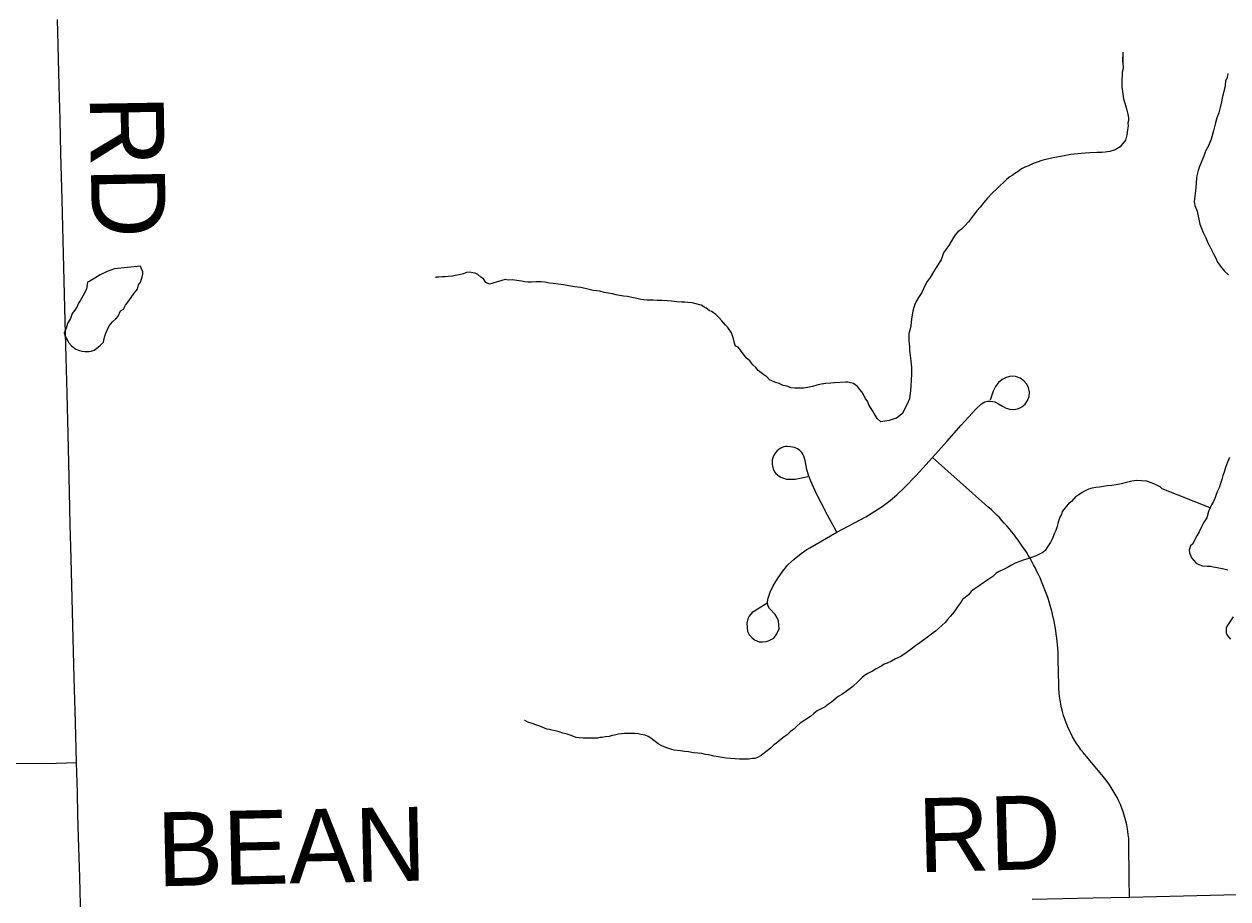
# Model space of a CAD drawing. Extents: x 103424 to 290657, y 38711 to 110967.
# Drawn here: x 134224 to 139139, y 77184 to 80756 of the extents above; entities that cross this region are included whole.
import ezdxf

# ---------------------------------------------------------------- set-up
doc = ezdxf.new("R2010")
doc.units = 0
for name, color, linetype in [('GM_X_County_Road', 7, 'Continuous'), ('GM_X_County_Road_Text', 7, 'Continuous'), ('GM_X_Minor_Lake', 7, 'Continuous'), ('GM_X_Minor_River', 7, 'Continuous'), ('GM_X_Township_Road', 7, 'Continuous'), ('GM_X_Township_Road_Text', 7, 'Continuous')]:
    doc.layers.add(name, color=color, linetype=linetype)

msp = doc.modelspace()

# ---------------------------------------------------------------- linework, layer by layer
at = {"layer": 'GM_X_County_Road'}
msp.add_lwpolyline([(134455.9, 77106.3), (134451.2, 77271.3), (134446.5, 77436.3), (134443.9, 77527.7), (134441.3, 77619), (134437.9, 77740.8), (134433.4, 77905.8), (134430.9, 77996.5), (134428.4, 78087.1), (134424, 78249), (134419.5, 78410.8), (134415.7, 78575.9), (134412.5, 78711.4), (134409.4, 78846.8), (134406.7, 78964.5), (134403.9, 79082.3), (134399.6, 79247.3), (134395.8, 79395.2), (134391.9, 79543.1), (134387.6, 79708.1), (134383.3, 79873.1), (134379, 80038.1), (134376.5, 80132.8), (134374, 80227.4), (134370.7, 80365.5), (134367.4, 80503.6), (134362.8, 80668.6), (134359.9, 80775.2)], dxfattribs=at)
at = {"layer": 'GM_X_Minor_Lake'}
for points in [[(134699.1, 79767.2), (134592.9, 79757.1), (134562.8, 79746.5), (134534.8, 79731.9), (134512.8, 79719.3), (134492.9, 79706.9), (134482.9, 79702.6), (134479.3, 79674.3), (134465.7, 79647.8), (134453.9, 79629.4), (134446.1, 79617.1), (134440.3, 79602.9), (134430.4, 79588.6), (134420.6, 79574.3), (134412.9, 79553.9), (134401.1, 79533.5), (134395.4, 79515.2), (134387.7, 79494.9), (134390, 79482.8), (134400.3, 79466.8), (134406.6, 79454.8), (134416.9, 79442.9), (134435.3, 79429.1), (134449.5, 79423.3), (134459.7, 79421.4), (134471.8, 79419.6), (134487.9, 79419.9)], [(134699.1, 79767.2), (134592.9, 79757.1), (134562.8, 79746.5), (134534.8, 79731.9), (134512.8, 79719.3), (134492.9, 79706.9), (134482.9, 79702.6), (134479.3, 79674.3), (134465.7, 79647.8), (134453.9, 79629.4), (134446.1, 79617.1), (134440.3, 79602.9), (134430.4, 79588.6), (134420.6, 79574.3), (134412.9, 79553.9), (134401.1, 79533.5), (134395.4, 79515.2), (134387.7, 79494.9), (134390, 79482.8), (134400.3, 79466.8), (134406.6, 79454.8), (134416.9, 79442.9), (134435.3, 79429.1), (134449.5, 79423.3), (134459.7, 79421.4), (134471.8, 79419.6), (134487.9, 79419.9), (134498, 79420.1), (134510, 79424.4), (134526, 79436.8), (134535.9, 79445), (134547.8, 79457.4), (134551.5, 79477.6), (134557.2, 79493.9), (134570.8, 79524.4), (134584.6, 79540.8), (134598.5, 79553.2), (134608.5, 79563.5), (134618.1, 79585.9), (134630.1, 79592.2), (134637.9, 79608.5), (134647.8, 79620.8), (134661.6, 79639.2), (134673.4, 79657.6), (134687.2, 79674), (134690.9, 79692.2), (134698.8, 79702.5), (134702.6, 79714.7), (134706.4, 79724.8), (134708.3, 79735), (134708.1, 79745.1), (134703.9, 79757.1), (134699.1, 79767.2)], [(134487.9, 79419.9), (134498, 79420.1), (134510, 79424.4), (134526, 79436.8), (134535.9, 79445), (134547.8, 79457.4), (134551.5, 79477.6), (134557.2, 79493.9), (134570.8, 79524.4), (134584.6, 79540.8), (134598.5, 79553.2), (134608.5, 79563.5), (134618.1, 79585.9), (134630.1, 79592.2), (134637.9, 79608.5), (134647.8, 79620.8), (134661.6, 79639.2), (134673.4, 79657.6), (134687.2, 79674), (134690.9, 79692.2), (134698.8, 79702.5), (134702.6, 79714.7), (134706.4, 79724.8), (134708.3, 79735), (134708.1, 79745.1), (134703.9, 79757.1), (134699.1, 79767.2)]]:
    msp.add_lwpolyline(points, dxfattribs=at)
at = {"layer": 'GM_X_Minor_River'}
for points in [[(138709.6, 80641.1), (138710.3, 80600.8), (138710, 80621), (138710.3, 80600.8), (138710.8, 80574.5), (138707, 80560.3), (138707.3, 80548.2), (138705.6, 80530), (138705.8, 80513.8), (138706.1, 80499.7), (138713, 80451.3), (138717.4, 80433.2), (138721.7, 80419.2), (138726, 80405.1), (138730.3, 80389), (138732.6, 80372.9), (138732.8, 80362.8), (138730.9, 80352.7), (138731.1, 80340.5), (138729.4, 80324.3), (138725.8, 80304.1), (138720.1, 80281.8), (138708.2, 80267.4), (138698.4, 80255.1), (138678.4, 80242.6), (138656.3, 80236.2), (138638.2, 80233.8), (138624.1, 80231.5), (138604, 80231.2), (138575.7, 80230.7), (138539.5, 80228), (138497.2, 80223.2), (138463, 80216.5), (138432.8, 80212), (138400.6, 80205.3), (138378.5, 80198.8), (138360.5, 80192.5), (138348.5, 80188.2), (138338.5, 80184), (138324.4, 80177.7), (138310.4, 80171.4), (138296.4, 80165.1), (138282.5, 80154.7), (138268.5, 80146.4), (138258.6, 80138.1), (138248.6, 80131.9), (138236.6, 80123.6), (138197, 80084.5), (138175.1, 80063.9), (138157.3, 80045.4), (138141.5, 80026.9), (138127.7, 80008.5), (138113.8, 79994.1), (138104, 79981.8), (138092.1, 79965.4), (138080.3, 79949.1), (138064.5, 79932.6), (138050.6, 79918.2), (138036.7, 79907.9), (138026.8, 79897.6), (138018.9, 79885.3), (138009.1, 79869), (137999.3, 79852.7), (137987.5, 79836.3), (137977.7, 79822), (137968.1, 79793.5), (137950.4, 79766.9), (137936.7, 79744.5), (137923, 79722), (137911.2, 79705.6), (137901.4, 79687.3), (137889.8, 79660.8), (137876, 79640.4), (137866.2, 79624), (137860.4, 79611.8), (137856.6, 79599.6), (137852.8, 79583.4), (137847.3, 79553), (137843.8, 79524.6), (137840.1, 79506.4), (137836.3, 79492.2), (137836.5, 79478), (137836.8, 79465.9), (137837.1, 79449.8), (137839.3, 79439.7), (137839.5, 79423.5), (137841.9, 79403.4), (137844.3, 79381.2), (137846.9, 79353), (137847.3, 79326.7), (137845.7, 79302.4), (137844.2, 79278.2), (137842.5, 79260), (137840.8, 79237.7), (137839, 79225.6), (137833.2, 79213.3), (137809.8, 79166.5), (137797.9, 79156.1), (137786, 79147.8), (137767.9, 79141.5), (137755.9, 79137.2)], [(139139, 80553.9), (139135.2, 80537.7), (139129.4, 80523.4), (139127.7, 80505.2), (139122.1, 80480.9), (139116.4, 80460.6), (139112.8, 80438.3), (139107.1, 80416), (139101.5, 80393.7), (139093.8, 80373.3), (139088.1, 80353), (139080.6, 80320.5), (139071.1, 80286), (139059.5, 80259.6), (139047.8, 80237.1), (139040.1, 80216.8), (139032.3, 80198.5), (139026.5, 80184.2), (139022.7, 80174.1), (139016.9, 80157.8), (139011.3, 80131.4), (139009.8, 80105.1), (139006.3, 80074.8), (139001, 80032.3), (139003.3, 80016.1), (139013.8, 79992.1), (139024.9, 79939.8), (139037.6, 79905.6), (139048.1, 79883.6), (139056.5, 79863.6), (139064.9, 79847.6), (139073.2, 79831.5), (139079.5, 79817.5), (139087.9, 79803.5), (139096.3, 79783.5), (139104.5, 79773.5), (139110.8, 79763.5), (139125.2, 79747.6), (139141.6, 79731.8)], [(136254.5, 79706.2), (136236.3, 79709.9), (136216, 79711.6), (136199.9, 79711.3), (136187.8, 79713.1), (136123.6, 79693.7), (136109.3, 79701.6), (136098.9, 79715.5), (136088.7, 79723.4), (136076.4, 79733.3), (136066.2, 79739.2), (136056.1, 79741), (136044, 79742.8), (136029.9, 79742.5), (136017.9, 79736.3), (135999.8, 79731.9), (135983.7, 79729.6), (135973.6, 79727.4), (135955.5, 79725), (135943.4, 79724.8), (135931.3, 79724.6), (135917.2, 79722.4), (135907.1, 79722.2), (135905.1, 79722.1), (135903.1, 79722.1)], [(137755.9, 79137.2), (137737.8, 79134.9), (137721.7, 79132.6), (137707.3, 79146.4), (137694.8, 79166.4), (137688.6, 79176.4), (137682.4, 79186.4), (137674.1, 79198.4), (137667.7, 79216.4), (137659.5, 79226.4), (137651.1, 79244.4), (137644.8, 79254.4), (137636.6, 79264.4), (137626.3, 79276.3), (137609.9, 79288.1), (137597.7, 79291.9), (137587.6, 79293.8), (137577.5, 79293.6), (137533.2, 79290.8), (137517.1, 79290.5), (137496.9, 79288.1), (137478.8, 79285.8), (137460.7, 79281.4), (137442.6, 79277), (137422.5, 79272.6), (137406.4, 79270.3), (137396.4, 79270.1), (137380.2, 79269.8), (137370.1, 79269.7), (137356, 79271.4), (137337.7, 79277.2), (137323.5, 79280.9), (137307.2, 79288.7), (137289, 79294.5), (137276.8, 79300.3), (137266.6, 79304.2), (137256.3, 79316.1), (137244, 79324), (137233.8, 79331.9), (137221.5, 79341.7), (137211.2, 79353.7), (137198.9, 79365.6), (137186.5, 79381.5), (137172.2, 79393.4), (137157.7, 79413.3), (137139.1, 79437.2), (137128.9, 79441.1), (137124.7, 79453.1), (137120.3, 79471.2), (137111.8, 79495.3), (137097.3, 79517.3), (137087, 79527.2), (137072.6, 79545.1), (137062.3, 79557.1), (137047.9, 79570.9), (137033.6, 79580.8), (137021.4, 79586.6), (137009.1, 79596.5), (136998.9, 79602.4), (136988.7, 79608.3), (136952.2, 79617.7), (136934, 79619.4), (136921.9, 79621.2), (136907.8, 79620.9), (136889.6, 79622.6), (136867.4, 79624.3), (136849.2, 79626), (136829, 79627.6), (136808.8, 79627.2), (136792.6, 79629), (136780.5, 79628.8), (136768.4, 79628.5), (136754.3, 79630.3), (136742.1, 79632.1), (136725.9, 79635.9), (136705.7, 79639.5), (136687.4, 79643.3), (136671.3, 79645), (136655.1, 79648.7), (136640.9, 79650.5), (136626.7, 79654.3), (136608.5, 79658), (136592.3, 79659.7), (136574, 79665.4), (136547.7, 79669), (136531.5, 79672.8), (136515.3, 79676.5), (136495.1, 79680.2), (136470.8, 79683.8), (136448.5, 79687.4), (136426.3, 79691.1), (136404, 79694.7), (136383.8, 79696.4), (136369.7, 79698.1), (136349.4, 79701.8), (136333.2, 79703.5), (136315.1, 79703.2), (136294.9, 79702.9), (136280.8, 79702.6), (136268.6, 79704.4), (136254.5, 79706.2)], [(139144.9, 78986.4), (139137.1, 78968.1), (139129.4, 78945.7), (139123.7, 78927.4), (139117.9, 78913.2), (139114.2, 78897), (139108.4, 78880.7), (139102.7, 78862.4), (139094.9, 78846.1), (139089.1, 78831.9), (139085.3, 78819.7), (139079.5, 78807.4), (139071.6, 78793.2), (139065.8, 78780.9), (139060, 78766.7), (139052.4, 78740.3), (139038.7, 78719.8), (139030.9, 78703.6), (139021.1, 78683.2), (139011.4, 78666.8)], [(139065.8, 78780.9), (138870.7, 78858.2), (138862.5, 78866.2), (138848.2, 78874), (138836, 78879.8), (138825.9, 78883.7), (138807.6, 78889.4), (138765.2, 78892.7), (138747, 78890.4), (138725, 78883.9), (138702.9, 78879.5), (138682.7, 78875.1), (138664.6, 78872.7), (138646.5, 78870.4), (138630.4, 78868.1), (138614.3, 78865.8), (138600.2, 78863.5), (138584.1, 78861.2), (138570.1, 78856.9), (138556.1, 78850.6), (138544.1, 78844.3), (138530.1, 78834), (138518.1, 78827.7), (138500.3, 78807.1), (138488.4, 78796.8), (138478.5, 78786.6), (138470.6, 78776.3), (138462.7, 78766.1), (138458.9, 78753.9), (138453, 78743.7), (138445.3, 78723.3), (138441.6, 78705.1), (138435.9, 78688.8), (138430.1, 78674.6), (138422.3, 78656.3), (138412.6, 78637.9), (138402.8, 78621.6), (138392.9, 78607.2), (138383, 78599), (138373, 78592.7), (138359, 78586.4), (138341, 78580.1), (138320.9, 78573.6), (138302.9, 78567.2), (138284.8, 78560.9), (138270.8, 78554.6), (138252.8, 78546.1), (138238.8, 78537.8), (138222.8, 78529.4), (138204.8, 78521), (138190.8, 78512.7), (138178.9, 78500.4), (138163, 78490), (138147, 78479.6), (138115.1, 78456.8), (138103.2, 78448.5), (138091.2, 78440.2), (138079.4, 78425.9), (138065.5, 78415.5), (138055.5, 78407.3), (138049.6, 78397), (138041.7, 78386.8), (138031.9, 78372.5), (138024.1, 78360.2), (138014.2, 78347.9), (138004.3, 78337.7), (137994.4, 78325.3), (137984.6, 78313.1), (137972.6, 78302.7), (137956.7, 78288.3), (137944.8, 78278), (137928.9, 78265.6), (137913, 78253.2), (137897, 78242.8), (137881.1, 78230.4), (137863.2, 78217.9), (137845.3, 78203.5), (137825.3, 78189), (137803.4, 78174.5), (137781.4, 78164), (137765.4, 78155.6), (137747.4, 78147.2), (137735.4, 78142.9), (137725.4, 78136.7), (137703.4, 78124.2), (137687.5, 78113.8), (137669.4, 78105.4), (137655.5, 78097.1), (137643.6, 78086.7), (137627.7, 78070.3), (137607.9, 78051.8), (137580, 78031), (137562, 78018.6), (137548.1, 78010.3), (137530.2, 77995.8), (137520.2, 77987.6), (137508.3, 77979.3), (137494.3, 77968.9), (137478.3, 77960.5), (137462.3, 77952.2), (137448.4, 77941.8)], [(139011.4, 78666.8), (139005.5, 78654.6), (138995.8, 78634.2), (138985.9, 78626), (138980.1, 78609.7), (138982.3, 78597.6), (138990.8, 78577.6), (139009.3, 78555.7), (139019.5, 78549.8), (139035.7, 78544), (139053.9, 78542.4), (139068.1, 78542.6), (139078.2, 78540.8), (139088.3, 78538.9), (139108.5, 78535.3), (139122.7, 78531.5), (139139, 78527.7)], [(139160.5, 78336.2), (139138.9, 78303.5), (139131.1, 78291.2), (139131.4, 78271), (139135.7, 78261), (139150.1, 78245.1)], [(137448.4, 77941.8), (137434.5, 77929.5), (137392.6, 77902.4), (137378.7, 77890.1), (137366.8, 77877.7), (137352.9, 77867.4), (137339, 77855), (137327, 77846.7), (137315.1, 77836.4), (137305.1, 77828.1), (137295.2, 77819.9), (137285.2, 77813.6), (137271.4, 77799.3), (137257.4, 77788.9), (137247.5, 77780.7), (137233.5, 77770.3), (137217.6, 77761.9), (137207.5, 77757.7), (137197.5, 77757.5), (137181.4, 77755.2), (137163.2, 77754.9), (137145, 77754.6), (137126.9, 77756.3), (137108.7, 77758), (137090.5, 77759.7), (137074.3, 77761.4), (137058.1, 77765.1), (137039.9, 77766.8), (137019.6, 77772.5), (137005.5, 77774.3), (136991.3, 77778.1), (136975.1, 77779.8), (136956.9, 77781.5), (136936.7, 77785.2), (136920.5, 77786.9), (136904.3, 77788.6), (136890.1, 77790.4), (136878, 77792.2), (136867.9, 77794), (136847.6, 77801.7), (136837.4, 77805.6), (136827.3, 77809.5), (136813, 77817.3), (136782.3, 77841), (136772.1, 77846.9), (136759.9, 77852.7), (136741.7, 77856.4), (136731.5, 77858.3), (136717.4, 77860), (136705.3, 77859.8), (136689.1, 77859.5), (136675, 77859.3), (136662.9, 77859), (136650.8, 77856.8), (136634.8, 77852.5), (136624.7, 77852.3), (136612.7, 77848), (136596.6, 77845.7), (136584.5, 77843.5), (136574.4, 77843.3), (136564.4, 77841.1), (136552.3, 77840.9), (136542.2, 77840.7), (136530.1, 77840.5), (136520, 77840.3), (136505.9, 77840.1), (136489.7, 77841.8), (136477.5, 77843.6), (136467.4, 77847.4), (136457.2, 77851.3), (136441, 77857.1), (136422.8, 77860.8), (136408.5, 77866.6), (136392.3, 77870.3), (136378.1, 77874.1), (136368, 77876), (136357.9, 77877.8), (136339.6, 77885.6), (136329.4, 77889.4), (136317.2, 77893.2), (136298.9, 77901), (136280.7, 77906.7), (136268.5, 77912.6), (136266.5, 77912.5)]]:
    msp.add_lwpolyline(points, dxfattribs=at)
at = {"layer": 'GM_X_Township_Road'}
for points in [[(137256.4, 78390.7), (137225.2, 78371.5), (137213.3, 78363.4), (137196.5, 78353.3), (137184, 78339.4), (137178.3, 78327.4), (137174.5, 78310.7), (137177.3, 78275.7), (137184.5, 78262.3), (137194.6, 78251.8), (137206.1, 78242.7), (137224.7, 78234.1), (137239.1, 78233.6), (137254.5, 78235.5), (137269.3, 78240.8), (137284.6, 78249.4), (137297.1, 78266.6), (137307.1, 78286.7), (137303.8, 78319.3), (137296.6, 78334.6), (137290.8, 78345.1), (137267.8, 78370.2), (137260.2, 78382.5), (137258.5, 78398.9), (137261.6, 78412), (137270.3, 78436.9), (137282.8, 78463.1), (137300.2, 78491.8), (137321.4, 78522.3), (137342.6, 78547.8), (137367.5, 78571.5), (137396.5, 78594.7), (137419.5, 78611), (137431.5, 78618.5), (137541.8, 78681.7), (137660.6, 78744.9), (137697.2, 78767), (137726.9, 78786.4), (137759.4, 78810.9), (137787.8, 78833.8), (137819.7, 78865.8), (137865.9, 78913.6), (137932.9, 78986.5), (137991, 79051.9), (138050.3, 79118), (138109.7, 79184.2), (138133.4, 79206.4), (138146.5, 79213.4), (138157.7, 79216.2), (138168.9, 79217.1), (138186.7, 79213.4), (138202.1, 79206.4), (138218, 79196.1), (138233.4, 79188.2), (138248.8, 79183.9), (138266.1, 79183), (138283.9, 79186.3), (138297.9, 79193.3), (138310.5, 79204), (138320.5, 79219.6), (138327.3, 79236.3), (138328.8, 79253.6), (138325, 79272.7), (138317.2, 79287.6), (138306.3, 79300.3), (138291.3, 79310.5), (138272.2, 79316.7), (138252.6, 79318.1), (138232.9, 79313.9), (138217, 79305), (138202.6, 79292.4), (138189.9, 79276.5), (138180.6, 79257.3), (138168.5, 79220.9)], [(137541.8, 78681.7), (137503.4, 78751.6), (137477.8, 78801.5), (137461, 78835.2), (137446.7, 78865.7), (137436.1, 78889.4), (137426.1, 78914.7), (137419.9, 78937.3), (137413, 78974.7), (137407.7, 78991.4), (137403.6, 79000.6), (137398.9, 79007.5), (137391.1, 79015.6), (137381.2, 79022.3), (137368.7, 79027.4), (137361.6, 79029.1), (137352.9, 79030.7), (137339.7, 79031.8), (137333.4, 79031.4), (137326.4, 79030.4), (137319.4, 79027.8), (137313.2, 79025.2), (137306.9, 79021.1), (137297.7, 79013.1), (137290, 79004.6), (137283.8, 78993.6), (137278.3, 78976.7), (137277.5, 78966.4), (137278.3, 78958.7), (137279, 78952), (137280.5, 78945.8), (137282.9, 78938.4), (137289.3, 78926.7), (137292.9, 78921.5), (137299.6, 78915.3), (137306.6, 78909.8), (137313.2, 78905.7), (137323.8, 78901.9), (137336.5, 78898.8), (137353.2, 78897.8), (137371.9, 78898.8), (137423.8, 78909.1)], [(138736.6, 77192.2), (138735.8, 77267.8), (138734.9, 77415.9), (138733.9, 77431.7), (138732.1, 77447.5), (138728.6, 77470.9), (138725.8, 77486.4), (138722.1, 77501.8), (138718.1, 77517.1), (138711, 77539.8), (138705.7, 77554.6), (138699.7, 77569.3), (138693.4, 77583.8), (138686.4, 77598), (138679.1, 77612), (138667, 77632.5), (138658.5, 77645.7), (138649.4, 77658.7), (138639.8, 77671.3), (138630, 77683.6), (138548.8, 77780.9), (138539, 77793.4), (138529.7, 77806.2), (138520.9, 77819.4), (138512.6, 77832.8), (138504.5, 77846.5), (138497.2, 77860.5), (138490.4, 77874.7), (138483.9, 77889.2), (138478.1, 77903.8), (138472.6, 77918.7), (138467.8, 77933.7), (138463.5, 77949), (138459.5, 77964.3), (138456.3, 77979.8), (138453.8, 77995.3), (138451.5, 78011), (138449.7, 78026.8), (138448.7, 78042.5), (138448.2, 78057.1), (138446.3, 78161.6), (138445.3, 78191.5), (138444.3, 78206.4), (138443, 78221.3), (138441.8, 78236.1), (138440, 78251), (138438, 78265.8), (138435.8, 78280.6), (138433.3, 78295.3), (138430.5, 78309.9), (138427.5, 78324.6), (138424.2, 78339.2), (138420.7, 78353.7), (138417.2, 78368.2), (138413.1, 78382.5), (138408.9, 78396.9), (138404.4, 78411.1), (138399.6, 78425.3), (138394.6, 78439.4), (138389.3, 78453.3), (138383.7, 78467.2), (138378, 78481), (138372.2, 78494.7), (138365.9, 78508.3), (138359.4, 78521.8), (138352.8, 78535.1), (138345.8, 78548.4), (138338.7, 78561.5), (138331.4, 78574.4), (138323.6, 78587.4), (138315.9, 78600.1), (138307.8, 78612.6), (138299.5, 78625.1), (138291.2, 78637.4), (138282.4, 78649.6), (138273.6, 78661.6), (138264.5, 78673.4), (138255.2, 78685), (138245.7, 78696.6), (138235.9, 78707.9), (138226, 78719.1), (138216, 78730.1), (138205.7, 78741), (138195.1, 78751.6), (138184.5, 78762.1), (138173.7, 78772.3), (138159.1, 78785.5), (138046, 78886), (137932.9, 78986.5)], [(134177.4, 77738.5), (134314, 77737.5), (134437.9, 77740.8)], [(138339.5, 77183), (138463.6, 77185.8), (138587.6, 77188.5), (138736.6, 77192.2), (138846.9, 77194.9), (138957.2, 77197.5), (139122.3, 77200.8), (139287.3, 77204)]]:
    msp.add_lwpolyline(points, dxfattribs=at)

# ---------------------------------------------------------------- texts
at = {"layer": 'GM_X_County_Road_Text'}
msp.add_text('RD', height=301.87, rotation=270.9912, dxfattribs=at).set_placement((134491.6, 80463.7))
at = {"layer": 'GM_X_Township_Road_Text'}
for s, rotation, p in [('RD', 1.4884, (137877, 77293.1)), ('BEAN', 1.2543, (134769.2, 77235.6))]:
    msp.add_text(s, height=301.87, rotation=rotation, dxfattribs=at).set_placement(p)

doc.saveas('drawing.dxf')
